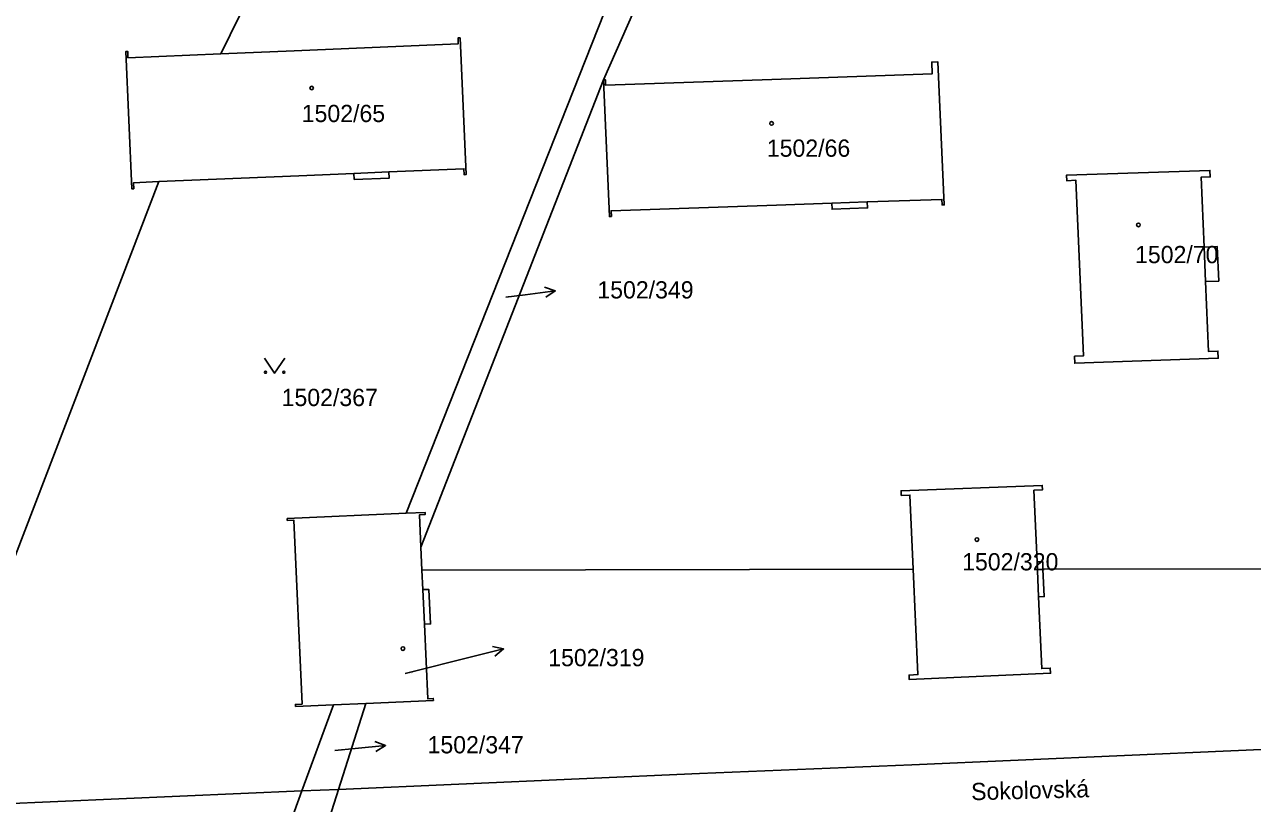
# Model space of a CAD drawing. Extents: x -737240 to -735272, y -1119606 to -1117878.
# Drawn here: x -736667.7 to -736546.7, y -1118312.5 to -1118235.8 of the extents above; entities that cross this region are included whole.
import ezdxf

# ---------------------------------------------------------------- set-up
doc = ezdxf.new("R2010")
doc.units = 0
for name, color, linetype in [('Level 1', 7, 'Continuous'), ('Level 15', 7, 'Continuous'), ('Level 16', 7, 'Continuous'), ('Level 18', 7, 'Continuous'), ('Level 19', 7, 'Continuous'), ('Level 25', 7, 'Continuous'), ('Level 4', 7, 'Continuous')]:
    doc.layers.add(name, color=color, linetype=linetype)

msp = doc.modelspace()

# ---------------------------------------------------------------- linework, layer by layer
at = {"layer": 'Level 1'}
for p, q in [((-736630.09, -1118283.94), (-736609.08, -1118230.78)), ((-736610.66, -1118241.19), (-736606, -1118230.66)), ((-736645.28, -1118232.34), (-736648.34, -1118238.64)), ((-736628.63, -1118287.27), (-736610.66, -1118241.19)), ((-736654.46, -1118251.24), (-736678.14, -1118312.94)), ((-736628.63, -1118287.27), (-736628.53, -1118289.54)), ((-736628.53, -1118289.54), (-736580.13, -1118289.46)), ((-736628.44, -1118291.47), (-736628.53, -1118289.54)), ((-736567.34, -1118289.44), (-736519.47, -1118289.37)), ((-736640.36, -1118311.32), (-736637.24, -1118302.82)), ((-736634.05, -1118302.68), (-736637.24, -1118302.82)), ((-736636.76, -1118311.16), (-736634.05, -1118302.68)), ((-736640.36, -1118311.32), (-736678.14, -1118312.94)), ((-736642.65, -1118317.55), (-736640.36, -1118311.32)), ((-736636.76, -1118311.16), (-736640.36, -1118311.32)), ((-736638.75, -1118317.38), (-736636.76, -1118311.16))]:
    msp.add_line(p, q, dxfattribs=at)
for points in [[(-736648.34, -1118238.64), (-736641.13, -1118238.34), (-736624.95, -1118237.65), (-736624.97, -1118237.07), (-736624.77, -1118237.07), (-736624.18, -1118250.54), (-736624.38, -1118250.56), (-736624.4, -1118249.97), (-736631.79, -1118250.29)], [(-736654.46, -1118251.24), (-736656.95, -1118251.35), (-736656.93, -1118251.94), (-736657.12, -1118251.95), (-736657.72, -1118238.42), (-736657.52, -1118238.4), (-736657.5, -1118239.03), (-736648.34, -1118238.64)], [(-736610.66, -1118241.19), (-736610.46, -1118241.19), (-736610.44, -1118241.74), (-736594.05, -1118241.16), (-736578.25, -1118240.61), (-736578.3, -1118239.46), (-736577.7, -1118239.43), (-736577.07, -1118253.53), (-736577.28, -1118253.54), (-736577.3, -1118252.99), (-736584.65, -1118253.24)], [(-736588.15, -1118253.36), (-736593.59, -1118253.56), (-736609.89, -1118254.11), (-736609.87, -1118254.67), (-736610.06, -1118254.68), (-736610.66, -1118241.19)], [(-736635.23, -1118250.43), (-736640.68, -1118250.66), (-736654.46, -1118251.24)], [(-736631.79, -1118250.29), (-736631.76, -1118250.89), (-736635.21, -1118251.03), (-736635.23, -1118250.43)], [(-736551.32, -1118261.1), (-736551.02, -1118267.99), (-736550.1, -1118267.95), (-736550.07, -1118268.65), (-736564.21, -1118269.15), (-736564.23, -1118268.46), (-736563.36, -1118268.42), (-736564.1, -1118251.11), (-736565, -1118251.15), (-736565.03, -1118250.61), (-736550.89, -1118250.13), (-736550.86, -1118250.77), (-736551.76, -1118250.81), (-736551.46, -1118257.7)], [(-736584.65, -1118253.24), (-736584.63, -1118253.84), (-736588.12, -1118253.96), (-736588.15, -1118253.36)], [(-736551.46, -1118257.7), (-736550.17, -1118257.65), (-736550.02, -1118261.04), (-736551.32, -1118261.1)], [(-736580.13, -1118289.46), (-736580.45, -1118282.14), (-736581.31, -1118282.18), (-736581.33, -1118281.72), (-736567.42, -1118281.19), (-736567.4, -1118281.63), (-736568.23, -1118281.67), (-736567.92, -1118288.74)], [(-736637.24, -1118302.82), (-736640.99, -1118302.99), (-736641, -1118302.79), (-736640.35, -1118302.76), (-736641.17, -1118284.61), (-736641.8, -1118284.64), (-736641.81, -1118284.47), (-736630.09, -1118283.94)], [(-736630.09, -1118283.94), (-736628.23, -1118283.86), (-736628.22, -1118284.07), (-736628.77, -1118284.09), (-736628.63, -1118287.27)], [(-736580.13, -1118289.46), (-736579.67, -1118299.85), (-736580.53, -1118299.89), (-736580.51, -1118300.33), (-736566.6, -1118299.71), (-736566.62, -1118299.21), (-736567.46, -1118299.25), (-736567.77, -1118292.17)], [(-736567.92, -1118288.74), (-736567.37, -1118288.72), (-736567.34, -1118289.44)], [(-736567.77, -1118292.17), (-736567.22, -1118292.15), (-736567.34, -1118289.44)], [(-736628.29, -1118294.88), (-736627.69, -1118294.85), (-736627.84, -1118291.46), (-736628.44, -1118291.47)], [(-736634.05, -1118302.68), (-736627.41, -1118302.39), (-736627.42, -1118302.19), (-736627.97, -1118302.22), (-736628.29, -1118294.88)], [(-736396.91, -1118299.28), (-736399.81, -1118301.72), (-736403.67, -1118302.34), (-736408.24, -1118301.1), (-736421.98, -1118301.77), (-736466.63, -1118303.7), (-736527.89, -1118306.44), (-736580.27, -1118308.75), (-736601.18, -1118309.6), (-736636.76, -1118311.16)]]:
    msp.add_lwpolyline(points, dxfattribs=at)
at = {"layer": 'Level 16'}
for points in [[(-736616.45, -1118261.64), (-736615.394, -1118262.009), (-736616.323, -1118262.632)], [(-736620.27, -1118262.63), (-736618.37, -1118262.39), (-736615.394, -1118262.009)], [(-736630.2, -1118299.73), (-736623.4, -1118298.04), (-736620.488, -1118297.317)], [(-736621.579, -1118297.073), (-736620.488, -1118297.317), (-736621.338, -1118298.044)], [(-736633.17, -1118306.433), (-736632.125, -1118306.831), (-736633.07, -1118307.429)], [(-736637.12, -1118307.33), (-736635.11, -1118307.13), (-736632.125, -1118306.831)]]:
    msp.add_lwpolyline(points, dxfattribs=at)
at = {"layer": 'Level 25'}
msp.add_lwpolyline([(-736642.05, -1118268.64), (-736643.05, -1118270.14), (-736644.05, -1118268.64)], dxfattribs=at)
for centre in [(-736643.95, -1118270.04), (-736642.15, -1118270.04)]:
    msp.add_circle(centre, 0.1, dxfattribs=at)
for centre in [(-736639.4, -1118242.01), (-736594.09, -1118245.5), (-736557.94, -1118255.51), (-736573.85, -1118286.53), (-736630.41, -1118297.28)]:
    msp.add_ellipse(centre, major_axis=(0.18, 0), ratio=0.9848078, dxfattribs=at)
at = {"layer": 'Level 4'}
for p, q in [((-736635.23, -1118250.43), (-736631.79, -1118250.29)), ((-736588.15, -1118253.36), (-736584.65, -1118253.24)), ((-736551.46, -1118257.7), (-736551.32, -1118261.1)), ((-736567.92, -1118288.74), (-736567.77, -1118292.17)), ((-736628.44, -1118291.47), (-736628.29, -1118294.88))]:
    msp.add_line(p, q, dxfattribs=at)

# ---------------------------------------------------------------- texts
at = {"layer": 'Level 15'}
msp.add_text('Sokolovská', height=1.7, rotation=1.50651, dxfattribs=at).set_placement((-736574.401, -1118312.238))
at = {"layer": 'Level 16'}
for s, p in [('1502/349', (-736611.25, -1118262.76)), ('1502/319', (-736616.09, -1118299.02)), ('1502/347', (-736627.98, -1118307.61))]:
    msp.add_text(s, height=1.7, dxfattribs=at).set_placement(p)
at = {"layer": 'Level 18'}
for s, height, p in [('1502/349', 0.1, (-736620.07, -1118262.63)), ('1502/367', 1.7, (-736642.36, -1118273.37)), ('1502/347', 0.1, (-736636.92, -1118307.33))]:
    msp.add_text(s, height=height, dxfattribs=at).set_placement(p)
at = {"layer": 'Level 19'}
for s, height, p in [('1502/65', 1.7, (-736640.38, -1118245.37)), ('1502/66', 1.7, (-736594.55, -1118248.79)), ('1502/70', 1.7, (-736558.27, -1118259.28)), ('1502/320', 1.7, (-736575.305, -1118289.57)), ('1502/319', 0.1, (-736629.975, -1118299.73))]:
    msp.add_text(s, height=height, dxfattribs=at).set_placement(p)

doc.saveas('drawing.dxf')
